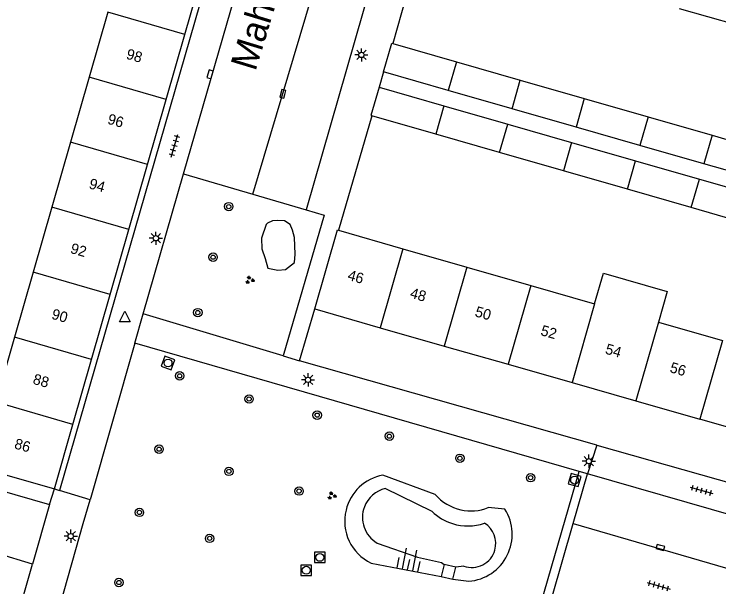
# Model space of a CAD drawing. Extents: x 132999 to 136000, y 398499 to 400501.
# Drawn here: x 133833.7 to 133900.4, y 399999 to 400053.2 of the extents above; entities that cross this region are included whole.
import ezdxf

# ---------------------------------------------------------------- set-up
doc = ezdxf.new("R2010")
doc.units = 0
for name, color, linetype in [('gg-afsc-muur', 7, 'Continuous'), ('gg-anno-huisnummerreeks BGT', 7, 'Continuous'), ('gg-anno-openbare ruimte label', 7, 'Continuous'), ('gg-bbg-bijgebouw', 7, 'Continuous'), ('gg-bbg-gedigitaliseerde bebouwing', 7, 'Continuous'), ('gg-bbg-gedigitaliseerde bijgebouw', 7, 'Continuous'), ('gg-bbg-hoofdgebouw', 7, 'Continuous'), ('gg-bbg-tussenscheiding', 7, 'Continuous'), ('gg-knt-bovenkant onderkant talud', 7, 'Continuous'), ('gg-knt-verharding', 7, 'Continuous'), ('gg-knt-verharding nz', 7, 'Continuous'), ('gg-kwrk-uitstroombak niveau min 01', 7, 'Continuous'), ('gt-grn-groengrens', 7, 'Continuous'), ('gt-grn-weggrens', 7, 'Continuous'), ('gt-symb-boom', 7, 'Continuous'), ('gt-symb-groenvak', 7, 'Continuous'), ('gt-symb-kolk', 7, 'Continuous'), ('gt-symb-lichtmast', 7, 'Continuous'), ('gt-symb-rioolschacht', 7, 'Continuous'), ('gt-symb-talud symbool', 7, 'Continuous'), ('gt-symb-tegel verharding', 7, 'Continuous'), ('gt-symb-waterafsluiter', 7, 'Continuous')]:
    doc.layers.add(name, color=color, linetype=linetype)

# ---------------------------------------------------------------- blocks, each defined once
blk = doc.blocks.new('gt0-LMAST')
at = {"layer": 'gt-symb-lichtmast'}
for p, q in [((-0.182, 0.173), (-0.447, 0.438)), ((-0.005, 0.246), (-0.005, 0.621)), ((0.172, 0.173), (0.437, 0.438)), ((-0.255, -0.004), (-0.63, -0.004)), ((-0.182, -0.181), (-0.447, -0.446)), ((-0.005, -0.254), (-0.005, -0.629)), ((0.437, -0.446), (0.172, -0.181)), ((0.245, -0.004), (0.62, -0.004))]:
    blk.add_line(p, q, dxfattribs=at)
blk.add_circle((-0.005, -0.004), 0.25, dxfattribs=at)
blk = doc.blocks.new('gt0-TEG1')
at = {"layer": 'gt-symb-tegel verharding'}
for p, q in [((-1.125, 0), (1.125, 0)), ((-0.9, -0.25), (-0.9, 0.25)), ((-0.45, -0.25), (-0.45, 0.25)), ((0, -0.25), (0, 0.25)), ((0.45, -0.25), (0.45, 0.25)), ((0.9, -0.25), (0.9, 0.25))]:
    blk.add_line(p, q, dxfattribs=at)
blk = doc.blocks.new('gt0-KOLK')
at = {"layer": 'gt-symb-kolk'}
blk.add_lwpolyline([(0, 0), (0.375, 0), (0.375, 0.4), (-0.375, 0.4), (-0.375, 0), (0, 0)], dxfattribs=at)
blk = doc.blocks.new('gt0-BOOM')
at = {"layer": 'gt-symb-boom'}
for radius in [0.4, 0.2]:
    blk.add_circle((0, 0), radius, dxfattribs=at)
blk = doc.blocks.new('gt0-WAFSL')
at = {"layer": 'gt-symb-waterafsluiter'}
for p, q in [((-0.5, -0.333), (0, 0.667)), ((0, 0.667), (0.5, -0.333)), ((0.5, -0.333), (-0.5, -0.333))]:
    blk.add_line(p, q, dxfattribs=at)
blk = doc.blocks.new('gt0-RS')
at = {"layer": 'gt-symb-rioolschacht'}
blk.add_lwpolyline([(-0.5, -0.5), (0.5, -0.5), (0.5, 0.5), (-0.5, 0.5)], close=True, dxfattribs=at)
blk.add_circle((0, 0), 0.375, dxfattribs=at)
blk = doc.blocks.new('gt0-GRVAK')
at = {"layer": 'gt-symb-groenvak'}
for p, q in [((-0.11, 0.189), (-0.228, 0.24)), ((-0.182, 0.153), (0.088, 0.153)), ((-0.091, 0.211), (-0.156, 0.322)), ((-0.047, 0.214), (-0.047, 0.393)), ((-0.004, 0.211), (0.061, 0.322)), ((0.015, 0.189), (0.133, 0.24)), ((0.262, -0.052), (0.197, 0.059)), ((0.305, -0.049), (0.305, 0.13)), ((0.349, -0.052), (0.414, 0.059)), ((-0.245, -0.228), (-0.363, -0.177)), ((-0.318, -0.264), (-0.047, -0.264)), ((-0.226, -0.206), (-0.291, -0.095)), ((-0.183, -0.203), (-0.183, -0.024)), ((-0.139, -0.206), (-0.074, -0.095)), ((-0.12, -0.228), (-0.002, -0.177)), ((0.243, -0.074), (0.125, -0.023)), ((0.17, -0.11), (0.441, -0.11)), ((0.368, -0.074), (0.486, -0.023))]:
    blk.add_line(p, q, dxfattribs=at)
blk = doc.blocks.new('gt0-TALUD_1')
at = {"layer": 'gt-symb-talud symbool'}
for p, q in [((-1, -1), (-1, 0)), ((-0.5, -2), (-0.5, 0)), ((0, -1), (0, 0)), ((0.5, -2), (0.5, 0)), ((1, -1), (1, 0))]:
    blk.add_line(p, q, dxfattribs=at)

msp = doc.modelspace()

# ---------------------------------------------------------------- linework, layer by layer
at = {"layer": 'gg-afsc-muur'}
for p, q in [((133872.426, 400060.713), (133869.546, 400050.422)), ((133867.555, 400043.581), (133864.395, 400032.752))]:
    msp.add_line(p, q, dxfattribs=at)
at = {"layer": 'gg-bbg-bijgebouw'}
for p, q in [((133868.66, 400047.75), (133869.45, 400050.45)), ((133869.45, 400050.45), (133869.546, 400050.422))]:
    msp.add_line(p, q, dxfattribs=at)
msp.add_lwpolyline([(133868.24, 400046.29), (133867.46, 400043.61), (133867.555, 400043.581)], dxfattribs=at)
at = {"layer": 'gg-bbg-gedigitaliseerde bebouwing'}
for p, q in [((133896.668, 400053.76), (133902.723, 400052.023)), ((133842.528, 400053.398), (133840.76, 400047.243)), ((133840.76, 400047.243), (133838.992, 400041.087)), ((133838.992, 400041.087), (133837.224, 400034.932)), ((133837.224, 400034.932), (133835.456, 400028.777)), ((133864.395, 400032.752), (133870.492, 400031.003)), ((133870.492, 400031.003), (133876.548, 400029.267)), ((133876.548, 400029.267), (133882.604, 400027.531)), ((133835.456, 400028.777), (133833.688, 400022.621)), ((133882.604, 400027.531), (133888.66, 400025.794)), ((133894.714, 400024.058), (133900.772, 400022.322)), ((133833.688, 400022.621), (133831.92, 400016.466)), ((133830.168, 400010.368), (133837.47, 400008.26)), ((133829.837, 400008.841), (133837.01, 400006.78))]:
    msp.add_line(p, q, dxfattribs=at)
msp.add_lwpolyline([(133888.66, 400025.794), (133889.487, 400028.678), (133895.541, 400026.942), (133894.714, 400024.058)], dxfattribs=at)
at = {"layer": 'gg-bbg-gedigitaliseerde bijgebouw'}
for p, q in [((133869.546, 400050.422), (133875.558, 400048.695)), ((133875.558, 400048.695), (133881.613, 400046.956)), ((133874.784, 400045.993), (133868.66, 400047.75)), ((133881.613, 400046.956), (133887.669, 400045.216)), ((133868.24, 400046.29), (133874.366, 400044.531)), ((133880.84, 400044.256), (133874.784, 400045.993)), ((133887.669, 400045.216), (133893.723, 400043.476)), ((133874.366, 400044.531), (133880.421, 400042.793)), ((133886.896, 400042.519), (133880.84, 400044.256)), ((133873.597, 400041.847), (133867.555, 400043.581)), ((133893.723, 400043.476), (133899.778, 400041.737)), ((133880.421, 400042.793), (133886.477, 400041.055)), ((133892.952, 400040.782), (133886.896, 400042.519)), ((133879.652, 400040.108), (133873.597, 400041.847)), ((133899.778, 400041.737), (133905.833, 400039.998)), ((133886.477, 400041.055), (133892.532, 400039.316)), ((133899.007, 400039.044), (133892.952, 400040.782)), ((133885.708, 400038.37), (133879.652, 400040.108)), ((133892.532, 400039.316), (133898.587, 400037.578)), ((133905.063, 400037.307), (133899.007, 400039.044)), ((133891.763, 400036.632), (133885.708, 400038.37)), ((133898.587, 400037.578), (133904.642, 400035.84)), ((133897.819, 400034.893), (133891.763, 400036.632)), ((133903.874, 400033.155), (133897.819, 400034.893))]:
    msp.add_line(p, q, dxfattribs=at)
at = {"layer": 'gg-bbg-hoofdgebouw'}
for p, q in [((133849.831, 400051.299), (133851.599, 400057.454)), ((133848.064, 400045.144), (133849.831, 400051.299)), ((133846.296, 400038.989), (133848.064, 400045.144)), ((133844.528, 400032.833), (133846.296, 400038.989)), ((133842.76, 400026.678), (133844.528, 400032.833)), ((133862.15, 400025.3), (133864.3, 400032.781)), ((133864.3, 400032.781), (133864.395, 400032.752)), ((133840.992, 400020.522), (133842.76, 400026.678)), ((133862.15, 400025.3), (133868.351, 400023.524)), ((133868.351, 400023.524), (133874.407, 400021.789)), ((133874.407, 400021.789), (133880.463, 400020.055)), ((133839.224, 400014.367), (133840.992, 400020.522)), ((133880.463, 400020.055), (133886.52, 400018.32)), ((133886.52, 400018.32), (133892.562, 400016.588)), ((133892.562, 400016.588), (133898.633, 400014.85)), ((133837.47, 400008.26), (133839.224, 400014.367)), ((133904.689, 400013.115), (133898.633, 400014.85)), ((133837.01, 400006.78), (133835.386, 400001.123)), ((133833.621, 399994.971), (133835.386, 400001.123))]:
    msp.add_line(p, q, dxfattribs=at)
at = {"layer": 'gg-bbg-tussenscheiding'}
for p, q in [((133849.831, 400051.299), (133842.528, 400053.398)), ((133875.558, 400048.695), (133874.784, 400045.993)), ((133848.064, 400045.144), (133840.76, 400047.243)), ((133880.84, 400044.256), (133881.613, 400046.956)), ((133887.669, 400045.216), (133886.896, 400042.519)), ((133874.366, 400044.531), (133873.597, 400041.847)), ((133893.723, 400043.476), (133892.952, 400040.782)), ((133879.652, 400040.108), (133880.421, 400042.793)), ((133899.778, 400041.737), (133899.007, 400039.044)), ((133846.296, 400038.989), (133838.992, 400041.087)), ((133886.477, 400041.055), (133885.708, 400038.37)), ((133891.763, 400036.632), (133892.532, 400039.316)), ((133897.819, 400034.893), (133898.587, 400037.578)), ((133844.528, 400032.833), (133837.224, 400034.932)), ((133870.492, 400031.003), (133868.351, 400023.524)), ((133876.548, 400029.267), (133874.407, 400021.789)), ((133842.76, 400026.678), (133835.456, 400028.777)), ((133882.604, 400027.531), (133880.463, 400020.055)), ((133888.66, 400025.794), (133886.52, 400018.32)), ((133894.714, 400024.058), (133892.562, 400016.588)), ((133840.992, 400020.522), (133833.688, 400022.621)), ((133900.772, 400022.322), (133898.633, 400014.85)), ((133839.224, 400014.367), (133831.92, 400016.466)), ((133835.386, 400001.123), (133828.226, 400003.318))]:
    msp.add_line(p, q, dxfattribs=at)
at = {"layer": 'gg-knt-bovenkant onderkant talud'}
for p, q in [((133873.554, 400007.731), (133868.603, 400009.552)), ((133873.261, 400006.129), (133868.813, 400008.299)), ((133880.162, 400006.332), (133878.578, 400006.483)), ((133867.477, 400001.238), (133874.115, 399999.979)), ((133876.263, 400000.957), (133875.508, 400000.835)), ((133875.23, 399999.708), (133876.729, 399999.514))]:
    msp.add_line(p, q, dxfattribs=at)
msp.add_lwpolyline([(133868.044, 400003.128), (133871.885, 400001.789), (133874.16, 400001.296), (133874.394, 400001.107)], dxfattribs=at)
for centre, radius, start, end in [((133869.385, 400005.216), 4.406, 100.22601, 166.40462), ((133869.487, 400005.556), 2.824, 103.80134, 159.11732), ((133876.945, 400010.657), 4.479, 220.78392, 257.43509), ((133869.389, 400005.212), 4.411, 166.3674, 244.30531), ((133869.485, 400005.555), 2.823, 159.08284, 239.3114), ((133876.949, 400010.667), 4.489, 257.41437, 291.27211), ((133876.384, 400003.959), 4.462, 333.6193, 32.13699), ((133876.665, 400009.612), 4.87, 225.65446, 252.26901), ((133876.651, 400009.602), 4.856, 252.39846, 288.99206), ((133877.026, 400003.091), 2.266, 344.05342, 57.87653), ((133877.028, 400003.088), 2.264, 250.2557, 344.11402), ((133876.386, 400003.963), 4.462, 274.41072, 333.56113)]:
    msp.add_arc(centre, radius, start, end, dxfattribs=at)
at = {"layer": 'gg-knt-verharding'}
for p, q in [((133849.707, 400038.088), (133859.286, 400071.137)), ((133845.87, 400024.85), (133849.707, 400038.088)), ((133849.707, 400038.088), (133856.287, 400036.157)), ((133856.287, 400036.157), (133861.326, 400034.678)), ((133860.71, 400020.38), (133862.15, 400025.3)), ((133859.15, 400020.86), (133845.87, 400024.85)), ((133845.08, 400022.07), (133840.849, 400007.23)), ((133887.184, 400009.915), (133845.08, 400022.07)), ((133888.869, 400012.409), (133860.71, 400020.38)), ((133888.869, 400012.409), (133915.108, 400004.981)), ((133882.478, 399993.698), (133887.184, 400009.915)), ((133886.611, 400004.97), (133887.975, 400009.687)), ((133887.975, 400009.687), (133887.184, 400009.915)), ((133914.29, 400002.091), (133887.975, 400009.687)), ((133837.47, 400008.26), (133837.96, 400008.11)), ((133840.205, 400004.971), (133840.849, 400007.23)), ((133834.285, 399984.204), (133840.205, 400004.971)), ((133884.617, 399997.946), (133886.611, 400004.97))]:
    msp.add_line(p, q, dxfattribs=at)
for points in [[(133854.97, 400069.19), (133855.56, 400069.07), (133837.96, 400008.11)], [(133864.983, 400065.45), (133869.77, 400064.031), (133861.326, 400034.678)], [(133861.326, 400034.678), (133863.02, 400034.181), (133859.15, 400020.86)]]:
    msp.add_lwpolyline(points, dxfattribs=at)
at = {"layer": 'gg-knt-verharding nz'}
for p, q in [((133856.287, 400036.157), (133864.983, 400065.45)), ((133886.611, 400004.97), (133912.912, 399997.345))]:
    msp.add_line(p, q, dxfattribs=at)
at = {"layer": 'gg-kwrk-uitstroombak niveau min 01'}
for p, q in [((133874.394, 400001.107), (133874.115, 399999.979)), ((133875.508, 400000.835), (133874.394, 400001.107)), ((133875.23, 399999.708), (133875.508, 400000.835)), ((133874.115, 399999.979), (133875.23, 399999.708))]:
    msp.add_line(p, q, dxfattribs=at)
at = {"layer": 'gt-grn-groengrens'}
msp.add_lwpolyline([(133857.089, 400032.015), (133857.133, 400031.004), (133857.441, 400030.082), (133857.704, 400029.159), (133858.627, 400028.984), (133859.374, 400029.028), (133860.208, 400029.687), (133860.296, 400030.477), (133860.208, 400032.059), (133860.032, 400032.761), (133859.813, 400033.289), (133859.286, 400033.64), (133858.627, 400033.684), (133858.144, 400033.64), (133857.66, 400033.42), (133857.529, 400033.289), (133857.089, 400032.015)], dxfattribs=at)
at = {"layer": 'gt-grn-weggrens'}
for p, q in [((133868.66, 400047.75), (133868.24, 400046.29)), ((133845.08, 400022.07), (133845.87, 400024.85)), ((133859.15, 400020.86), (133860.71, 400020.38)), ((133888.869, 400012.409), (133887.975, 400009.687)), ((133837.01, 400006.78), (133837.47, 400008.26)), ((133840.849, 400007.23), (133837.96, 400008.11))]:
    msp.add_line(p, q, dxfattribs=at)

# ---------------------------------------------------------------- block references
at = {"layer": 'gt-symb-boom'}
for p in [(133853.992, 400034.985), (133852.508, 400030.196), (133851.06, 400024.952), (133849.342, 400018.96), (133855.919, 400016.772), (133862.372, 400015.241), (133869.211, 400013.249), (133847.392, 400012.02), (133875.892, 400011.16), (133882.587, 400009.321), (133845.527, 400006.033), (133843.587, 399999.394)]:
    msp.add_blockref('gt0-BOOM', p, dxfattribs=at)
for p, rotation in [((133854.009, 400009.917), -26.41137489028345), ((133860.653, 400008.051), -26.411374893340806), ((133852.179, 400003.575), -26.41137489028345)]:
    msp.add_blockref('gt0-BOOM', p, dxfattribs=dict(at, rotation=rotation))
at = {"layer": 'gt-symb-groenvak'}
for p in [(133855.975, 400028.038), (133863.753, 400007.613)]:
    msp.add_blockref('gt0-GRVAK', p, dxfattribs=at)
at = {"layer": 'gt-symb-kolk'}
for p, rotation in [((133852.419, 400047.455), 73.68480675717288), ((133859.31, 400045.606), 74.44827510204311), ((133894.942, 400002.905), 164.0309834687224)]:
    msp.add_blockref('gt0-KOLK', p, dxfattribs=dict(at, rotation=rotation))
at = {"layer": 'gt-symb-lichtmast'}
for p in [(133866.563, 400049.35), (133847.095, 400031.993), (133861.507, 400018.586), (133888.113, 400010.884), (133839.027, 400003.79)]:
    msp.add_blockref('gt0-LMAST', p, dxfattribs=at)
at = {"layer": 'gt-symb-rioolschacht'}
for p, rotation in [((133848.24, 400020.179), -19.757899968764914), ((133886.762, 400009.093), 73.86579540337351)]:
    msp.add_blockref('gt0-RS', p, dxfattribs=dict(at, rotation=rotation))
for p in [(133862.62, 400001.777), (133861.332, 400000.552)]:
    msp.add_blockref('gt0-RS', p, dxfattribs=at)
at = {"layer": 'gt-symb-talud symbool', "xscale": 0.9998049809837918, "yscale": 0.9998049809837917, "rotation": 168.86988891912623}
msp.add_blockref('gt0-TALUD_1', (133870.909, 400000.599), dxfattribs=at)
at = {"layer": 'gt-symb-tegel verharding'}
for p, rotation in [((133848.851, 400040.746), 73.79481462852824), ((133898.788, 400008.129), -15.787947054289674), ((133894.726, 399999.083), -16.13420459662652)]:
    msp.add_blockref('gt0-TEG1', p, dxfattribs=dict(at, rotation=rotation))
at = {"layer": 'gt-symb-waterafsluiter'}
msp.add_blockref('gt0-WAFSL', (133844.136, 400024.418), dxfattribs=at)

# ---------------------------------------------------------------- texts
at = {"layer": 'gg-anno-huisnummerreeks BGT'}
for s, p in [('98', (133844.203, 400049.006)), ('96', (133842.435, 400042.851)), ('94', (133840.677, 400036.731)), ('92', (133838.919, 400030.607)), ('46', (133865.185, 400028.071)), ('48', (133871.097, 400026.378)), ('90', (133837.131, 400024.385)), ('50', (133877.25, 400024.615)), ('52', (133883.469, 400022.834)), ('54', (133889.592, 400021.08)), ('56', (133895.71, 400019.327)), ('88', (133835.363, 400018.229)), ('86', (133833.606, 400012.111))]:
    msp.add_text(s, height=1, rotation=344, dxfattribs=at).set_placement(p)
at = {"layer": 'gg-anno-openbare ruimte label'}
msp.add_text('Mahlerstraat', height=2.5, rotation=73.1, dxfattribs=at).set_placement((133856.517, 400047.726))

doc.saveas('drawing.dxf')
